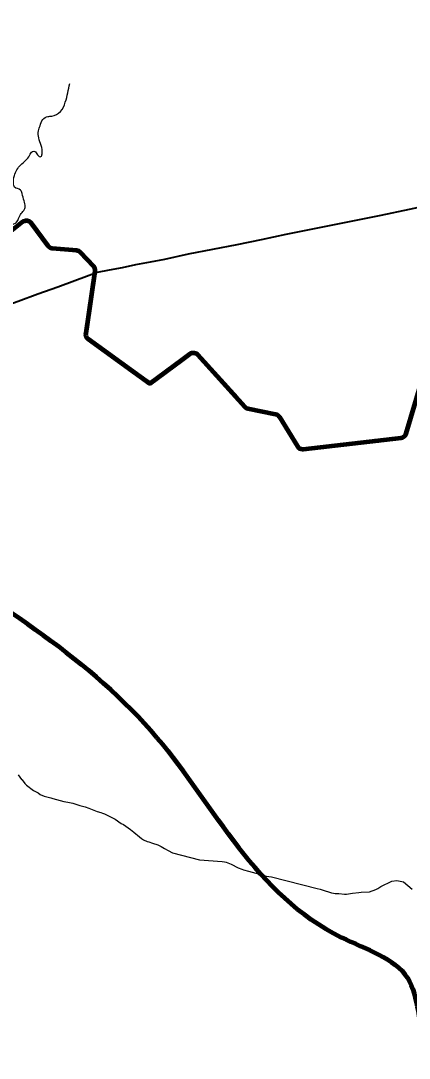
# Model space of a CAD drawing. Extents: x 553962 to 842807, y 8883888 to 9032388.
# Drawn here: x 614509 to 621164, y 8956598 to 8974395 of the extents above; entities that cross this region are included whole.
import ezdxf

# ---------------------------------------------------------------- set-up
doc = ezdxf.new("R2010")
doc.units = 0
doc.header["$LTSCALE"] = 200
doc.linetypes.add('DOT_DASHED', pattern=[7.7, 5, -1.2, 0.3, -1.2])
for name, color, linetype, lineweight in [('12', 7, 'Continuous', 25), ('24', 7, 'Continuous', 25), ('7', 7, 'Continuous', 90), ('9', 7, 'Continuous', 90)]:
    doc.layers.add(name, color=color, linetype=linetype, lineweight=lineweight)

msp = doc.modelspace()

# ---------------------------------------------------------------- linework, layer by layer
at = {"layer": '12', "lineweight": 40}
for points in [[(621405.3, 8971207.1), (621164.3, 8971156.6), (620679.5, 8971055.7), (620194.7, 8970957.7), (619622.5, 8970843.7), (619047.4, 8970728.6), (618626.9, 8970634.8), (618210.5, 8970553), (617794.1, 8970471.2), (617379.1, 8970389.4), (616970.9, 8970302.6), (616723.1, 8970254.2)], [(616723.1, 8970254.2), (616475.2, 8970206.7), (616247.5, 8970158.2), (616024, 8970116.8), (615816.8, 8970075.4), (615681.8, 8970025.2), (615145.1, 8969827), (614804, 8969702.3), (614465.5, 8969579.5), (614127, 8969456.8), (613790, 8969340.1), (613461.1, 8969222.4), (613140.4, 8969103.7), (612819.7, 8968986), (612449.8, 8968852.2), (612021.1, 8968699.3), (611592.4, 8968549.4), (611360.5, 8968467.9)]]:
    msp.add_lwpolyline(points, dxfattribs=at)
at = {"layer": '12'}
for points in [[(614463.3, 8961460.9), (614523.8, 8961379.8), (614532.2, 8961372.8), (614580.2, 8961308.8), (614605.9, 8961280.8), (614728.6, 8961192.9), (614806.5, 8961149.9), (614838.9, 8961123.9), (614908, 8961095), (615024.6, 8961065.1), (615056.6, 8961054.2), (615245.1, 8961000.4), (615313.2, 8960990.5), (615372, 8960976.5), (615403.6, 8960970.6), (615432.5, 8960962.6), (615523, 8960932.7), (615612.4, 8960910.8), (615673, 8960889.9), (615762.6, 8960853), (615820.4, 8960833), (615879.2, 8960814.1), (615910, 8960801.1), (615940.9, 8960791.2), (616125.3, 8960698.3), (616228.1, 8960625.3), (616267.4, 8960608.4), (616387.9, 8960522.4), (616444.1, 8960477.5), (616541.1, 8960393.5), (616575, 8960367.5), (616612, 8960346.5), (616675.8, 8960318.6), (616704.8, 8960308.6), (616763.6, 8960286.7), (616854.8, 8960258.8), (616911.9, 8960228.8), (616972.5, 8960193.8), (617033, 8960160.9), (617107.9, 8960123.1)], [(617107.9, 8960123.1), (617571.3, 8960000.1), (617961.2, 8959971.1), (617997, 8959967.1), (618026, 8959959.2), (618054, 8959949.2), (618114.7, 8959924.2), (618235.7, 8959862.3), (618293.7, 8959838.4), (618327.5, 8959827.4), (618413, 8959804.5), (618473.5, 8959791.6), (618533.2, 8959772.7), (618617.9, 8959748.8), (618652.5, 8959740.8), (618682.4, 8959731.8), (618711.4, 8959723.9), (618803.6, 8959709), (619586.3, 8959511.3)], [(619586.3, 8959511.3), (619636.3, 8959496), (619674.1, 8959485), (619831.3, 8959436.2)], [(619831.3, 8959436.2), (619865.1, 8959428.2), (619897.1, 8959423.3), (619929, 8959423.3), (619960.1, 8959421.4), (620056, 8959410.5), (620088, 8959410.6), (620193.3, 8959426.8), (620302, 8959438.9), (620338.3, 8959444), (620485.1, 8959452.2), (620592.3, 8959491.5), (620626.6, 8959508.6), (620677.1, 8959543.7), (620866.8, 8959636.1), (620950.1, 8959645.3), (621067.6, 8959622.4), (621213.8, 8959498.5)]]:
    msp.add_lwpolyline(points, dxfattribs=at)
at = {"layer": '24'}
msp.add_spline([(612786.7, 8968107.3), (612801.6, 8968128.4), (612825.4, 8968137.6), (612841.8, 8968141.2), (612849.1, 8968135.7), (612863.8, 8968104.6), (612885.7, 8968091.8), (612907.7, 8968095.5), (612936.9, 8968110.1), (612958.9, 8968126.6), (613002.8, 8968135.7), (613019.2, 8968144.9), (613052.1, 8968168.7), (613075.9, 8968223.6), (613149.1, 8968256.5), (613222.2, 8968346.2), (613291.7, 8968393.7), (613379.5, 8968463.3), (613410.6, 8968499.9), (613419.7, 8968521.8), (613428.9, 8968573.1), (613434.3, 8968587.7), (613492.9, 8968642.6), (613500.2, 8968675.6), (613500.2, 8968774.4), (613520.8, 8968819.7), (613563.5, 8968810.2), (613601.5, 8968781.7), (613573, 8968914.7), (613639.4, 8969062), (613682.2, 8969190.2), (613720.1, 8969337.5), (613710.7, 8969399.2), (613677.4, 8969432.5), (613601.5, 8969437.2), (613577.7, 8969451.5), (613558.7, 8969522.8), (613558.7, 8969603.5), (613644.2, 8969670), (613758.1, 8969741.3), (613791.3, 8969793.5), (613772.4, 8969850.5), (613667.9, 8969964.5), (613648.9, 8970026.3), (613691.7, 8970145), (613767.6, 8970301.8), (613881.6, 8970377.8), (613929, 8970392), (613962.2, 8970444.3), (613976.5, 8970529.8), (614009.7, 8970567.8), (614047.7, 8970658), (614166.4, 8970700.8), (614261.3, 8970800.5), (614342, 8970890.8), (614437, 8970938.3), (614503.4, 8971071.3), (614560.4, 8971137.8), (614584.1, 8971209.1), (614565.1, 8971304.1), (614531.9, 8971432.3), (614503.4, 8971489.3), (614403.7, 8971541.6), (614384.7, 8971608.1), (614399, 8971741.1), (614508.2, 8971921.6), (614660.1, 8972083.1), (614712.3, 8972154.3), (614750.3, 8972154.3), (614793, 8972097.3), (614854.7, 8972064.1), (614873.7, 8972111.6), (614816.7, 8972387.1), (614812, 8972505.8), (614840.4, 8972594.7), (614887.9, 8972703.9), (614973.4, 8972751.4), (615039.8, 8972760.9), (615187, 8972836.9), (615272.4, 8972998.4), (615315.2, 8973159.9), (615348.4, 8973316.7)], degree=3, dxfattribs=at)
at = {"layer": '7'}
for points in [[(614026.1, 8970540.1), (614541.4, 8970947.2), (614558.2, 8970958), (614576.9, 8970965.1), (614596.6, 8970968.5), (614616.5, 8970967.8), (614636, 8970963.3), (614654.1, 8970954.9), (614670.2, 8970943.1), (614683.7, 8970928.3), (614683.9, 8970928), (614972.7, 8970535.9), (614986, 8970521), (615002.1, 8970509.2), (615020.2, 8970500.7), (615039.6, 8970496.1), (615044.1, 8970495.6), (615463.1, 8970457.5), (615482.7, 8970453.7), (615501.2, 8970446.1), (615517.7, 8970434.9), (615527.1, 8970426.1), (615753.2, 8970183.7), (615765.3, 8970167.8), (615774, 8970149.9), (615779, 8970130.5), (615780, 8970110.6), (615779, 8970100.9), (615621.4, 8969034), (615620.5, 8969014.1), (615623.5, 8968994.3), (615630.5, 8968975.6), (615641, 8968958.6), (615654.6, 8968944), (615661.7, 8968938.4), (616720.5, 8968172.2), (617270, 8968580.9), (617405.6, 8968681.8), (617422.7, 8968692), (617441.5, 8968698.7), (617461.3, 8968701.5), (617481.2, 8968700.2), (617500.5, 8968695.1), (617518.4, 8968686.2), (617534.2, 8968674), (617539.5, 8968668.5), (618346.9, 8967772.3), (618361.7, 8967758.8), (618378.9, 8967748.6), (618397.7, 8967742), (618401.1, 8967741.3), (618874.1, 8967644.1), (618893.2, 8967638.2), (618910.7, 8967628.5), (618925.9, 8967615.6), (618938.3, 8967599.9), (618939.3, 8967598.3), (619247.4, 8967094.8), (619259.5, 8967078.9), (619274.5, 8967065.7), (619291.8, 8967055.7), (619310.8, 8967049.4), (619330.6, 8967047)], [(619330.6, 8967047), (619344.2, 8967047.7), (621027.3, 8967243.1), (621046.8, 8967247.3), (621065.1, 8967255.4), (621081.4, 8967267), (621095.1, 8967281.5), (621105.6, 8967298.5), (621111.5, 8967313.7), (621371.1, 8968179.3)]]:
    msp.add_lwpolyline(points, dxfattribs=at)
at = {"layer": '7', "linetype": 'DOT_DASHED'}
for points in [[(614026.1, 8970540.1), (614541.4, 8970947.2), (614558.2, 8970958), (614576.9, 8970965.1), (614596.6, 8970968.5), (614616.5, 8970967.8), (614636, 8970963.3), (614654.1, 8970954.9), (614670.2, 8970943.1), (614683.7, 8970928.3), (614683.9, 8970928), (614972.7, 8970535.9), (614986, 8970521), (615002.1, 8970509.2), (615020.2, 8970500.7), (615039.6, 8970496.1), (615044.1, 8970495.6), (615463.1, 8970457.5), (615482.7, 8970453.7), (615501.2, 8970446.1), (615517.7, 8970434.9), (615527.1, 8970426.1), (615753.2, 8970183.7), (615765.3, 8970167.8), (615774, 8970149.9), (615779, 8970130.5), (615780, 8970110.6), (615779, 8970100.9), (615621.4, 8969034), (615620.5, 8969014.1), (615623.5, 8968994.3), (615630.5, 8968975.6), (615641, 8968958.6), (615654.6, 8968944), (615661.7, 8968938.4), (616720.5, 8968172.2), (617270, 8968580.9), (617405.6, 8968681.8), (617422.7, 8968692), (617441.5, 8968698.7), (617461.3, 8968701.5), (617481.2, 8968700.2), (617500.5, 8968695.1), (617518.4, 8968686.2), (617534.2, 8968674), (617539.5, 8968668.5), (618346.9, 8967772.3), (618361.7, 8967758.8), (618378.9, 8967748.6), (618397.7, 8967742), (618401.1, 8967741.3), (618874.1, 8967644.1), (618893.2, 8967638.2), (618910.7, 8967628.5), (618925.9, 8967615.6), (618938.3, 8967599.9), (618939.3, 8967598.3), (619247.4, 8967094.8), (619259.5, 8967078.9), (619274.5, 8967065.7), (619291.8, 8967055.7), (619310.8, 8967049.4), (619330.6, 8967047)], [(619330.6, 8967047), (619344.2, 8967047.7), (621027.3, 8967243.1), (621046.8, 8967247.3), (621065.1, 8967255.4), (621081.4, 8967267), (621095.1, 8967281.5), (621105.6, 8967298.5), (621111.5, 8967313.7), (621371.1, 8968179.3)]]:
    msp.add_lwpolyline(points, dxfattribs=at)
at = {"layer": '9'}
msp.add_spline([(592698.5, 8977198.4), (599903.5, 8973292.7), (608459.2, 8968138.2), (612674.8, 8965332.6), (616842, 8962096.4), (620005, 8958671.2), (621134, 8957974.7), (621473.4, 8956805.3), (621586.2, 8956597.5)], degree=3, dxfattribs=at)

doc.saveas('drawing.dxf')
